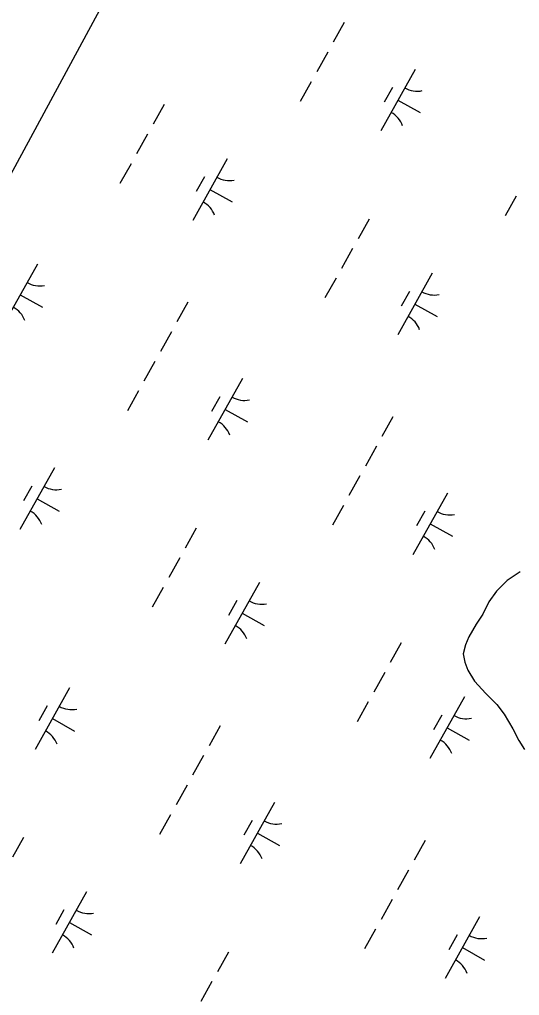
# Model space of a CAD drawing. Extents: x 3923531 to 3943530, y 207391 to 229799.
# Drawn here: x 3933393 to 3933747, y 224615 to 225306 of the extents above; entities that cross this region are included whole.
import ezdxf

# ---------------------------------------------------------------- set-up
doc = ezdxf.new("R2010")
doc.units = 0
for name, color, linetype in [('V-ANNO-NOTE', 7, 'Continuous'), ('V-GRID-FRAM', 7, 'Continuous'), ('V-TOPO-SHOR', 7, 'Continuous'), ('V-WETL-SWMP', 7, 'Continuous')]:
    doc.layers.add(name, color=color, linetype=linetype)

msp = doc.modelspace()

# ---------------------------------------------------------------- linework, layer by layer
at = {"layer": 'V-GRID-FRAM'}
msp.add_lwpolyline([(3941569.42, 222286.79), (3934196.47, 209089.08), (3926890.07, 213186.24), (3934009.8, 226348.12), (3941569.42, 222286.79)], dxfattribs=at)
at = {"layer": 'V-TOPO-SHOR'}
msp.add_lwpolyline([(3933747.63, 224914.75), (3933738.52, 224908.77), (3933731.01, 224901.22), (3933725.47, 224893.67), (3933721.14, 224884.93), (3933716.4, 224877.78), (3933711.27, 224868.64), (3933708.9, 224863.08), (3933707.33, 224856.74), (3933708.54, 224850.79), (3933710.53, 224845.24), (3933715.31, 224837.32), (3933723.27, 224828.62), (3933731.22, 224820.71), (3933736.4, 224813.98), (3933742.37, 224803.68), (3933746.76, 224795.37), (3933750.74, 224789.04)], dxfattribs=at)
at = {"layer": 'V-WETL-SWMP'}
for p, q in [((3932987.62, 224458.47), (3933488.78, 225384.93)), ((3933623.05, 225303.93), (3933615.24, 225289.97)), ((3933611.34, 225282.98), (3933603.54, 225269.01)), ((3933673.3, 225270.79), (3933648.92, 225227.14)), ((3933599.64, 225262.03), (3933591.83, 225248.06)), ((3933657.3, 225257.97), (3933651.45, 225247.49)), ((3933661.11, 225248.97), (3933676.82, 225240.19)), ((3933495.42, 225245.85), (3933487.62, 225231.88)), ((3933483.72, 225224.9), (3933475.91, 225210.93)), ((3933540.1, 225207.48), (3933515.71, 225163.83)), ((3933472.01, 225203.94), (3933464.21, 225189.97)), ((3933524.1, 225194.66), (3933518.25, 225184.18)), ((3933527.91, 225185.66), (3933543.62, 225176.88)), ((3933744.85, 225180.91), (3933737.05, 225166.94)), ((3933640.64, 225164.72), (3933632.83, 225150.76)), ((3933628.93, 225143.77), (3933621.13, 225129.8)), ((3933405.69, 225132.83), (3933381.31, 225089.18)), ((3933685.31, 225126.36), (3933660.93, 225082.71)), ((3933617.23, 225122.82), (3933609.42, 225108.85)), ((3933393.5, 225111.01), (3933409.22, 225102.23)), ((3933669.31, 225113.53), (3933663.46, 225103.06)), ((3933512.36, 225105.8), (3933504.56, 225091.83)), ((3933673.12, 225104.53), (3933688.84, 225095.75)), ((3933500.65, 225084.85), (3933492.85, 225070.88)), ((3933488.95, 225063.9), (3933481.15, 225049.93)), ((3933550.91, 225051.71), (3933526.52, 225008.06)), ((3933477.24, 225042.95), (3933469.44, 225028.98)), ((3933534.91, 225038.89), (3933529.05, 225028.41)), ((3933538.72, 225029.88), (3933554.43, 225021.11)), ((3933657.57, 225024.68), (3933649.77, 225010.71)), ((3933645.87, 225003.73), (3933638.06, 224989.76)), ((3933417.71, 224988.4), (3933393.32, 224944.75)), ((3933634.16, 224982.77), (3933626.36, 224968.81)), ((3933401.71, 224975.57), (3933395.85, 224965.1)), ((3933405.51, 224966.57), (3933421.23, 224957.79)), ((3933696.12, 224970.59), (3933671.74, 224926.94)), ((3933622.46, 224961.82), (3933614.65, 224947.85)), ((3933680.12, 224957.76), (3933674.27, 224947.29)), ((3933518.24, 224945.64), (3933510.44, 224931.67)), ((3933683.93, 224948.76), (3933699.64, 224939.98)), ((3933506.54, 224924.69), (3933498.73, 224910.72)), ((3933747.63, 224914.75), (3933738.52, 224908.77)), ((3933494.83, 224903.73), (3933487.03, 224889.77)), ((3933562.92, 224907.27), (3933538.54, 224863.62)), ((3933738.52, 224908.77), (3933731.01, 224901.22)), ((3933731.01, 224901.22), (3933725.48, 224893.67)), ((3933546.92, 224894.45), (3933541.07, 224883.97)), ((3933725.48, 224893.67), (3933721.14, 224884.93)), ((3933550.73, 224885.45), (3933566.44, 224876.67)), ((3933721.14, 224884.93), (3933716.4, 224877.78)), ((3933716.4, 224877.78), (3933711.27, 224868.64)), ((3933711.27, 224868.64), (3933708.9, 224863.09)), ((3933663.46, 224864.51), (3933655.65, 224850.55)), ((3933708.9, 224863.09), (3933707.33, 224856.74)), ((3933707.33, 224856.74), (3933708.54, 224850.79)), ((3933708.54, 224850.79), (3933710.53, 224845.24)), ((3933651.75, 224843.56), (3933643.95, 224829.59)), ((3933710.53, 224845.24), (3933715.31, 224837.32)), ((3933715.31, 224837.32), (3933723.27, 224828.62)), ((3933428.52, 224832.63), (3933404.13, 224788.98)), ((3933708.14, 224826.15), (3933683.75, 224782.5)), ((3933723.27, 224828.62), (3933731.22, 224820.71)), ((3933412.51, 224819.8), (3933406.66, 224809.33)), ((3933640.05, 224822.61), (3933632.24, 224808.64)), ((3933731.22, 224820.71), (3933736.4, 224813.98)), ((3933692.13, 224813.32), (3933686.28, 224802.85)), ((3933736.4, 224813.98), (3933742.37, 224803.69)), ((3933416.32, 224810.8), (3933432.04, 224802.02)), ((3933535.18, 224805.59), (3933527.38, 224791.63)), ((3933695.94, 224804.32), (3933711.66, 224795.54)), ((3933742.37, 224803.69), (3933746.76, 224795.37)), ((3933746.76, 224795.37), (3933750.74, 224789.04)), ((3933523.47, 224784.64), (3933515.67, 224770.67)), ((3933511.77, 224763.69), (3933503.97, 224749.72)), ((3933573.73, 224751.5), (3933549.34, 224707.85)), ((3933500.06, 224742.74), (3933492.26, 224728.77)), ((3933557.73, 224738.68), (3933551.87, 224728.2)), ((3933561.54, 224729.68), (3933577.25, 224720.9)), ((3933395.85, 224726.55), (3933388.05, 224712.59)), ((3933680.39, 224724.47), (3933672.59, 224710.5)), ((3933668.69, 224703.52), (3933660.89, 224689.55)), ((3933440.53, 224688.19), (3933416.14, 224644.54)), ((3933656.98, 224682.57), (3933649.18, 224668.6)), ((3933424.53, 224675.36), (3933418.67, 224664.89)), ((3933718.94, 224670.38), (3933694.56, 224626.73)), ((3933428.34, 224666.36), (3933444.05, 224657.58)), ((3933645.28, 224661.61), (3933637.48, 224647.64)), ((3933702.94, 224657.55), (3933697.09, 224647.08)), ((3933706.75, 224648.55), (3933722.46, 224639.77)), ((3933541.06, 224645.43), (3933533.26, 224631.46)), ((3933529.36, 224624.48), (3933521.56, 224610.51))]:
    msp.add_line(p, q, dxfattribs=at)
for centre, start, end in [((3933674.79, 225272.97), 240.03808, 281.58174), ((3933647.84, 225224.74), 20.03808, 61.58174), ((3933541.59, 225209.65), 240.03808, 281.58174), ((3933514.64, 225161.43), 20.03808, 61.58174), ((3933407.18, 225135.01), 240.03808, 281.58174), ((3933686.8, 225128.53), 240.03808, 281.58174), ((3933380.24, 225086.78), 20.03808, 61.58174), ((3933659.86, 225080.3), 20.03808, 61.58174), ((3933552.39, 225053.88), 240.03808, 281.58174), ((3933525.45, 225005.66), 20.03808, 61.58174), ((3933419.19, 224990.57), 240.03808, 281.58174), ((3933392.25, 224942.34), 20.03808, 61.58174), ((3933697.61, 224972.76), 240.03808, 281.58174), ((3933670.67, 224924.53), 20.03808, 61.58174), ((3933564.41, 224909.45), 240.03808, 281.58174), ((3933537.46, 224861.22), 20.03808, 61.58174), ((3933430, 224834.8), 240.03808, 281.58174), ((3933709.62, 224828.32), 240.03808, 281.58174), ((3933403.06, 224786.57), 20.03808, 61.58174), ((3933682.68, 224780.09), 20.03808, 61.58174), ((3933575.22, 224753.67), 240.03808, 281.58174), ((3933548.27, 224705.45), 20.03808, 61.58174), ((3933442.01, 224690.36), 240.03808, 281.58174), ((3933415.07, 224642.13), 20.03808, 61.58174), ((3933720.43, 224672.55), 240.03808, 281.58174), ((3933693.49, 224624.32), 20.03808, 61.58174)]:
    msp.add_arc(centre, 17.62, start, end, dxfattribs=at)

# ---------------------------------------------------------------- texts
at = {"layer": 'V-ANNO-NOTE'}
for s, p in [('Contours below Low Water Reference Plane are expressed in feet at 5 and 10 ft. intervals.', (3933471.24, 227075.97)), ('All elevations are expressed in feet and refer to North American Vertical Datum of 1988.', (3933544.01, 227035.32))]:
    msp.add_text(s, height=41.5, rotation=240.80991, dxfattribs=at).set_placement(p)

doc.saveas('drawing.dxf')
